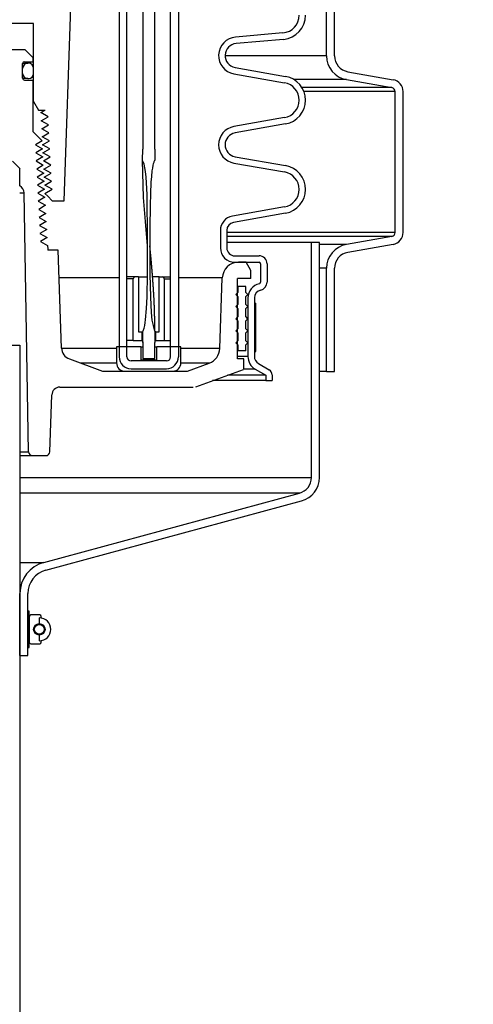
# Model space of a CAD drawing. Extents: x -169 to 2224, y 0 to 2796.
# Tile 351 of 530: x 1802 to 1809, y 955 to 970. Entities that reach past the tile are written whole.
import ezdxf

# ---------------------------------------------------------------- set-up
doc = ezdxf.new("R2010")
doc.units = 0
doc.header["$MEASUREMENT"] = 0
doc.header["$PDSIZE"] = 1
doc.layers.get('DEFPOINTS').update_dxf_attribs({"linetype": 'CONTINUOUS'})
for name, color, linetype in [('DIM', 3, 'CONTINUOUS'), ('GALV-4', 4, 'CONTINUOUS'), ('PEAGRAVEL-HATCH', 3, 'CONTINUOUS'), ('SPILL-BUCKET', 1, 'CONTINUOUS')]:
    doc.layers.add(name, color=color, linetype=linetype)
doc.styles.add('SIMPLEX', font='simplex')
doc.dimstyles.new('DIM64', dxfattribs={"dimscale": 64, "dimtxt": 0.09375, "dimasz": 0.09375, "dimexe": 0.0625, "dimexo": 0.0625, "dimgap": 0.046875, "dimtad": 1, "dimdec": 4, "dimzin": 3, "dimdsep": 46, "dimlunit": 4, "dimtxsty": 'SIMPLEX', "dimcen": 0, "dimclrd": 256, "dimclre": 256, "dimclrt": 256, "dimadec": 0, "dimazin": 0, "dimtfac": 1, "dimtdec": 4, "dimtmove": 0, "dimatfit": 3, "dimfxl": 1, "dimfrac": 2, "dimtolj": 1, "dimtzin": 0, "dimarcsym": 0})

# ---------------------------------------------------------------- blocks, each defined once
blk = doc.blocks.new('*D48')
at = {"layer": 'DEFPOINTS', "color": 0, "transparency": 16777216}
for p in [(2031.773, 978.296), (1368.547, 978.015), (2031.773, 700.523)]:
    blk.add_point(p, dxfattribs=at)
at = {"layer": 'DIM', "lineweight": -2, "transparency": 16777216}
for p, q in [((2031.773, 974.296), (2031.773, 696.523)), ((1368.547, 974.015), (1368.547, 696.523)), ((1374.547, 700.523), (2025.773, 700.523))]:
    blk.add_line(p, q, dxfattribs=at)
at = {"layer": 'DIM', "transparency": 16777216}
for points in [[(1374.547, 701.523), (1374.547, 699.523), (1368.547, 700.523)], [(2025.773, 701.523), (2025.773, 699.523), (2031.773, 700.523)]]:
    blk.add_solid(points, dxfattribs=at)
at = {"layer": 'DIM', "transparency": 16777216, "insert": (1700.16, 708.095), "char_height": 6, "attachment_point": 5, "style": 'SIMPLEX'}
blk.add_mtext('\\A1;55\'-3 1/4" (F.V. TANK SLAB)', dxfattribs=at)

msp = doc.modelspace()

# ---------------------------------------------------------------- hatches: boundary and pattern name
at = {"layer": 'PEAGRAVEL-HATCH'}
h = msp.add_hatch(dxfattribs=at)
h.set_pattern_fill('AR-SAND', color=256, scale=7.5, style=0)
h.set_pattern_definition([(37.5, (-449.559, -23.038), (-0.47245, 14.45118), [0, -11.4, 0, -12.75, 0, -12.1875]), (7.5, (-449.56, -23.038), (13.27333, 21.1661), [0, -6.15, 0, -10.275, 0, -3.9375]), (327.5, (-458.784, -23.038), (23.356064, 0.04244), [0, -3.75, 0, -13.5, 0, -17.625]), (317.5, (-458.784, -23.038), (22.54595, 6.58257), [0, -1.875, 0, -8.85, 0, -10.125])])
h.paths.add_polyline_path([(1831.85008, 960.77417), (1831.72517, 960.77417), (1831.64773, 961.9639), (1827.2807, 963.30442), (1826.96904, 965.17741), (1826.9106, 966.93923), (1825.94798, 967.21283), (1825.94798, 978.01471), (1809.49818, 978.01471), (1809.49818, 967.17774), (1808.48645, 966.93926), (1808.428, 965.17744), (1808.11635, 963.30445), (1803.74932, 961.96392), (1803.54696, 960.7742), (1803.55309, 935.26579), (1831.95127, 935.26579)])
h.paths.add_polyline_path([(1831.95138, 934.26579), (1803.5575, 934.26579), (1803.5575, 916.52321), (1803.83411, 916.52328), (1804.48331, 915.87408), (1805.94774, 915.52328), (1806.94774, 917.52328), (1811.94774, 917.52328), (1812.94774, 915.52328), (1822.44774, 915.52328), (1823.44774, 917.52328), (1828.44774, 917.52328), (1829.44774, 915.52327), (1830.92327, 915.69867), (1831.61961, 917.52328), (1831.25837, 923.08613), (1831.95262, 923.08616)])

# ---------------------------------------------------------------- linework, layer by layer
at = {"layer": 'GALV-4', "color": 1}
msp.add_lwpolyline([(1801.78477, 964.77028), (1801.79613, 916.52328), (1797.09935, 916.52328), (1797.08798, 964.77028)], close=True, dxfattribs=at)
at = {"layer": 'SPILL-BUCKET', "color": 8, "linetype": 'Continuous'}
for p, q in [((1803.69116, 976.05443), (1803.69054, 967.81007)), ((1803.87853, 967.81007), (1803.87853, 976.05443)), ((1803.68928, 967.65514), (1803.68994, 967.70229)), ((1803.68994, 967.70229), (1803.69036, 967.74944)), ((1803.69036, 967.74944), (1803.6905, 967.77976)), ((1803.6905, 967.77976), (1803.69054, 967.81007)), ((1803.87789, 967.81007), (1803.87853, 967.81007)), ((1803.87789, 967.81007), (1803.8779, 967.80178)), ((1803.8779, 967.80178), (1803.87792, 967.7935)), ((1803.87792, 967.7935), (1803.87799, 967.77693)), ((1803.87799, 967.77693), (1803.8781, 967.76036)), ((1803.8781, 967.76036), (1803.87824, 967.74379)), ((1803.87824, 967.74379), (1803.87838, 967.72722)), ((1803.87838, 967.72722), (1803.87849, 967.71065)), ((1803.87849, 967.71065), (1803.87864, 967.69408)), ((1803.87864, 967.69408), (1803.8796, 967.66877)), ((1803.68885, 967.63157), (1803.68907, 967.64335)), ((1803.71102, 967.57679), (1803.68885, 967.63157)), ((1803.7055, 967.06058), (1803.68902, 967.63114)), ((1803.68907, 967.64335), (1803.68928, 967.65514)), ((1803.72517, 967.51943), (1803.71102, 967.57679)), ((1803.84953, 967.56061), (1803.84067, 967.51705)), ((1803.85508, 967.58221), (1803.84953, 967.56061)), ((1803.86183, 967.60348), (1803.85508, 967.58221)), ((1803.86596, 967.61385), (1803.86183, 967.60348)), ((1803.87041, 967.62409), (1803.86596, 967.61385)), ((1803.87242, 967.6293), (1803.87041, 967.62409)), ((1803.87447, 967.6345), (1803.87242, 967.6293)), ((1803.87626, 967.63645), (1803.87447, 967.6345)), ((1803.87832, 967.6382), (1803.87626, 967.63645)), ((1803.87932, 967.6407), (1803.87832, 967.6382)), ((1803.87956, 967.64348), (1803.87932, 967.6407)), ((1803.8796, 967.66877), (1803.87956, 967.64348)), ((1803.73459, 967.46111), (1803.72517, 967.51943)), ((1803.7444, 967.37345), (1803.73459, 967.46111)), ((1803.82477, 967.38455), (1803.81869, 967.2957)), ((1803.83406, 967.47308), (1803.82477, 967.38455)), ((1803.84067, 967.51705), (1803.83406, 967.47308)), ((1803.75074, 967.28537), (1803.7444, 967.37345)), ((1803.7583, 967.10878), (1803.75074, 967.28537)), ((1803.81869, 967.2957), (1803.81063, 967.11784)), ((1803.76197, 966.932), (1803.7583, 967.10878)), ((1803.81063, 967.11784), (1803.80585, 966.93983)), ((1803.73221, 966.68584), (1803.7055, 967.06058)), ((1803.76603, 966.57842), (1803.76197, 966.932)), ((1803.80585, 966.93983), (1803.80198, 966.5837)), ((1803.76674, 966.3111), (1803.73221, 966.68584)), ((1803.76652, 966.22483), (1803.76603, 966.57842)), ((1803.80198, 966.5837), (1803.8015, 966.22753)), ((1803.76533, 965.87122), (1803.76652, 966.22483)), ((1803.76681, 966.3104), (1803.76674, 966.3111)), ((1803.8015, 966.22753), (1803.80311, 965.87137)), ((1803.80172, 966.31272), (1803.80172, 966.31274)), ((1803.80173, 966.31263), (1803.80172, 966.31272)), ((1803.80173, 966.3125), (1803.80173, 966.31263)), ((1803.80174, 966.31231), (1803.80173, 966.3125)), ((1803.80175, 966.31206), (1803.80174, 966.31231)), ((1803.80176, 966.31184), (1803.80175, 966.31206)), ((1803.80178, 966.31158), (1803.80176, 966.31184)), ((1803.80179, 966.31129), (1803.80178, 966.31158)), ((1803.80181, 966.31096), (1803.80179, 966.31129)), ((1803.80182, 966.31061), (1803.80181, 966.31096)), ((1803.80184, 966.31021), (1803.80182, 966.31061)), ((1803.80186, 966.30983), (1803.80184, 966.31021)), ((1803.80189, 966.30939), (1803.80186, 966.30983)), ((1803.80192, 966.3089), (1803.80189, 966.30939)), ((1803.80195, 966.30835), (1803.80192, 966.3089)), ((1803.80197, 966.30806), (1803.80195, 966.30835)), ((1803.80198, 966.30776), (1803.80197, 966.30806)), ((1803.802, 966.30747), (1803.80198, 966.30776)), ((1803.80211, 966.30662), (1803.802, 966.30751)), ((1803.80212, 966.30627), (1803.802, 966.30748)), ((1803.80202, 966.30717), (1803.802, 966.30747)), ((1803.80204, 966.30686), (1803.80202, 966.30717)), ((1803.80206, 966.30656), (1803.80204, 966.30686)), ((1803.80208, 966.30626), (1803.80206, 966.30656)), ((1803.8021, 966.30602), (1803.80208, 966.30626)), ((1803.80211, 966.30585), (1803.8021, 966.30602)), ((1803.80221, 966.30567), (1803.80211, 966.30662)), ((1803.80211, 966.30577), (1803.80211, 966.30585)), ((1803.80221, 966.30531), (1803.80212, 966.30627)), ((1803.80232, 966.30471), (1803.80221, 966.30567)), ((1803.8023, 966.30435), (1803.80221, 966.30531)), ((1803.80237, 966.30364), (1803.8023, 966.30435)), ((1803.80245, 966.30351), (1803.80232, 966.30471)), ((1803.80244, 966.30295), (1803.80237, 966.30364)), ((1803.8025, 966.30236), (1803.80244, 966.30295)), ((1803.80258, 966.3023), (1803.80245, 966.30351)), ((1803.80256, 966.30179), (1803.8025, 966.30236)), ((1803.80261, 966.30122), (1803.80256, 966.30179)), ((1803.80273, 966.30083), (1803.80258, 966.3023)), ((1803.80267, 966.30066), (1803.80261, 966.30122)), ((1803.80271, 966.30029), (1803.80267, 966.30066)), ((1803.80275, 966.29993), (1803.80271, 966.30029)), ((1803.80289, 966.29937), (1803.80273, 966.30083)), ((1803.80276, 966.29979), (1803.80275, 966.29993)), ((1803.80278, 966.29967), (1803.80276, 966.29979)), ((1803.80278, 966.29963), (1803.80278, 966.29967)), ((1803.80278, 966.29959), (1803.80278, 966.29963)), ((1803.80279, 966.29956), (1803.80278, 966.29959)), ((1803.80306, 966.29761), (1803.80289, 966.29937)), ((1803.80324, 966.29585), (1803.80306, 966.29761)), ((1803.80344, 966.29382), (1803.80324, 966.29585)), ((1803.80364, 966.29179), (1803.80344, 966.29382)), ((1803.80386, 966.28951), (1803.80364, 966.29179)), ((1803.80408, 966.28723), (1803.80386, 966.28951)), ((1803.8043, 966.28493), (1803.80408, 966.28723)), ((1803.80453, 966.28264), (1803.8043, 966.28493)), ((1803.80507, 966.27702), (1803.80453, 966.28264)), ((1803.80561, 966.2714), (1803.80507, 966.27702)), ((1803.80612, 966.26611), (1803.80561, 966.2714)), ((1803.80662, 966.26082), (1803.80612, 966.26611)), ((1803.80706, 966.2563), (1803.80662, 966.26082)), ((1803.80749, 966.25178), (1803.80706, 966.2563)), ((1803.8079, 966.24753), (1803.80749, 966.25178)), ((1803.8083, 966.24328), (1803.8079, 966.24753)), ((1803.80868, 966.2393), (1803.8083, 966.24328)), ((1803.80906, 966.23533), (1803.80868, 966.2393)), ((1803.80941, 966.23163), (1803.80906, 966.23533)), ((1803.80976, 966.22792), (1803.80941, 966.23163)), ((1803.81009, 966.22449), (1803.80976, 966.22792)), ((1803.81041, 966.22106), (1803.81009, 966.22449)), ((1803.81058, 966.21929), (1803.81041, 966.22106)), ((1803.81075, 966.21752), (1803.81058, 966.21929)), ((1803.81091, 966.21583), (1803.81075, 966.21752)), ((1803.81107, 966.21414), (1803.81091, 966.21583)), ((1803.81121, 966.2126), (1803.81107, 966.21414)), ((1803.81136, 966.21106), (1803.81121, 966.2126)), ((1803.81148, 966.20973), (1803.81136, 966.21106)), ((1803.81161, 966.2084), (1803.81148, 966.20973)), ((1803.81172, 966.20725), (1803.81161, 966.2084)), ((1803.81183, 966.20611), (1803.81172, 966.20725)), ((1803.81191, 966.20518), (1803.81183, 966.20611)), ((1803.812, 966.20425), (1803.81191, 966.20518)), ((1803.81207, 966.20354), (1803.812, 966.20425)), ((1803.81213, 966.20283), (1803.81207, 966.20354)), ((1803.81218, 966.20233), (1803.81213, 966.20283)), ((1803.81223, 966.20183), (1803.81218, 966.20233)), ((1803.81228, 966.20127), (1803.81223, 966.20183)), ((1803.81233, 966.2007), (1803.81228, 966.20127)), ((1803.81242, 966.19983), (1803.81233, 966.2007)), ((1803.8125, 966.19895), (1803.81242, 966.19983)), ((1803.81261, 966.19775), (1803.8125, 966.19895)), ((1803.81272, 966.19656), (1803.81261, 966.19775)), ((1803.81285, 966.19516), (1803.81272, 966.19656)), ((1803.81299, 966.19375), (1803.81285, 966.19516)), ((1803.81312, 966.19236), (1803.81299, 966.19375)), ((1803.81325, 966.19098), (1803.81312, 966.19236)), ((1803.81338, 966.18961), (1803.81325, 966.19098)), ((1803.8135, 966.18824), (1803.81338, 966.18961)), ((1803.81389, 966.18405), (1803.8135, 966.18824)), ((1803.81429, 966.17986), (1803.81389, 966.18405)), ((1803.81466, 966.17589), (1803.81429, 966.17986)), ((1803.81502, 966.17193), (1803.81466, 966.17589)), ((1803.8153, 966.16897), (1803.81502, 966.17193)), ((1803.81558, 966.166), (1803.8153, 966.16897)), ((1803.81587, 966.16283), (1803.81558, 966.166)), ((1803.81616, 966.15965), (1803.81587, 966.16283)), ((1803.81648, 966.15625), (1803.81616, 966.15965)), ((1803.81679, 966.15286), (1803.81648, 966.15625)), ((1803.81713, 966.14924), (1803.81679, 966.15286)), ((1803.81746, 966.14562), (1803.81713, 966.14924)), ((1803.81781, 966.14179), (1803.81746, 966.14562)), ((1803.81817, 966.13795), (1803.81781, 966.14179)), ((1803.81862, 966.13306), (1803.81817, 966.13795)), ((1803.81906, 966.12816), (1803.81862, 966.13306)), ((1803.81954, 966.12295), (1803.81906, 966.12816)), ((1803.82002, 966.11774), (1803.81954, 966.12295)), ((1803.82052, 966.11222), (1803.82002, 966.11774)), ((1803.82102, 966.10669), (1803.82052, 966.11222)), ((1803.82155, 966.10085), (1803.82102, 966.10669)), ((1803.82208, 966.095), (1803.82155, 966.10085)), ((1803.82263, 966.08884), (1803.82208, 966.095)), ((1803.82318, 966.08268), (1803.82263, 966.08884)), ((1803.82371, 966.07681), (1803.82318, 966.08268)), ((1803.82423, 966.07093), (1803.82371, 966.07681)), ((1803.82477, 966.06491), (1803.82423, 966.07093)), ((1803.8253, 966.05888), (1803.82477, 966.06491)), ((1803.82582, 966.05304), (1803.8253, 966.05888)), ((1803.82633, 966.04719), (1803.82582, 966.05304)), ((1803.82683, 966.04155), (1803.82633, 966.04719)), ((1803.82732, 966.03591), (1803.82683, 966.04155)), ((1803.82779, 966.03047), (1803.82732, 966.03591)), ((1803.82827, 966.02502), (1803.82779, 966.03047)), ((1803.82872, 966.01978), (1803.82827, 966.02502)), ((1803.82918, 966.01454), (1803.82872, 966.01978)), ((1803.82961, 966.0095), (1803.82918, 966.01454)), ((1803.7582, 965.51774), (1803.76533, 965.87122)), ((1803.80311, 965.87137), (1803.81031, 965.5153)), ((1803.83005, 966.00446), (1803.82961, 966.0095)), ((1803.83062, 965.99774), (1803.83005, 966.00446)), ((1803.83119, 965.99102), (1803.83062, 965.99774)), ((1803.83173, 965.98469), (1803.83119, 965.99102)), ((1803.83227, 965.97836), (1803.83173, 965.98469)), ((1803.83277, 965.97243), (1803.83227, 965.97836)), ((1803.83327, 965.9665), (1803.83277, 965.97243)), ((1803.83373, 965.96096), (1803.83327, 965.9665)), ((1803.83419, 965.95542), (1803.83373, 965.96096)), ((1803.83462, 965.95027), (1803.83419, 965.95542)), ((1803.83504, 965.94513), (1803.83462, 965.95027)), ((1803.83532, 965.94176), (1803.83504, 965.94513)), ((1803.8356, 965.93839), (1803.83532, 965.94176)), ((1803.83587, 965.93507), (1803.8356, 965.93839)), ((1803.83615, 965.93176), (1803.83587, 965.93507)), ((1803.83643, 965.92826), (1803.83615, 965.93176)), ((1803.83672, 965.92476), (1803.83643, 965.92826)), ((1803.83702, 965.92108), (1803.83672, 965.92476)), ((1803.83732, 965.91739), (1803.83702, 965.92108)), ((1803.83772, 965.91243), (1803.83732, 965.91739)), ((1803.83812, 965.90746), (1803.83772, 965.91243)), ((1803.83854, 965.9022), (1803.83812, 965.90746)), ((1803.83896, 965.89693), (1803.83854, 965.9022)), ((1803.83941, 965.89135), (1803.83896, 965.89693)), ((1803.83985, 965.88578), (1803.83941, 965.89135)), ((1803.84032, 965.8799), (1803.83985, 965.88578)), ((1803.84078, 965.87402), (1803.84032, 965.8799)), ((1803.84123, 965.86825), (1803.84078, 965.87402)), ((1803.84168, 965.86247), (1803.84123, 965.86825)), ((1803.84215, 965.85643), (1803.84168, 965.86247)), ((1803.84262, 965.85039), (1803.84215, 965.85643)), ((1803.84311, 965.84408), (1803.84262, 965.85039)), ((1803.84359, 965.83777), (1803.84311, 965.84408)), ((1803.8441, 965.8312), (1803.84359, 965.83777)), ((1803.8446, 965.82462), (1803.8441, 965.8312)), ((1803.84512, 965.81778), (1803.8446, 965.82462)), ((1803.84564, 965.81094), (1803.84512, 965.81778)), ((1803.84617, 965.80385), (1803.84564, 965.81094)), ((1803.8467, 965.79676), (1803.84617, 965.80385)), ((1803.84727, 965.7892), (1803.8467, 965.79676)), ((1803.84783, 965.78165), (1803.84727, 965.7892)), ((1803.84836, 965.77446), (1803.84783, 965.78165)), ((1803.84888, 965.76728), (1803.84836, 965.77446)), ((1803.84938, 965.76046), (1803.84888, 965.76728)), ((1803.84988, 965.75364), (1803.84938, 965.76046)), ((1803.85035, 965.74719), (1803.84988, 965.75364)), ((1803.85081, 965.74074), (1803.85035, 965.74719)), ((1803.85125, 965.73466), (1803.85081, 965.74074)), ((1803.85169, 965.72858), (1803.85125, 965.73466)), ((1803.8521, 965.72287), (1803.85169, 965.72858)), ((1803.8525, 965.71716), (1803.8521, 965.72287)), ((1803.85288, 965.71181), (1803.8525, 965.71716)), ((1803.85326, 965.70647), (1803.85288, 965.71181)), ((1803.85348, 965.70336), (1803.85326, 965.70647)), ((1803.85369, 965.70025), (1803.85348, 965.70336)), ((1803.8539, 965.69728), (1803.85369, 965.70025)), ((1803.85411, 965.69431), (1803.8539, 965.69728)), ((1803.85431, 965.69148), (1803.85411, 965.69431)), ((1803.8545, 965.68865), (1803.85431, 965.69148)), ((1803.85469, 965.68597), (1803.8545, 965.68865)), ((1803.85487, 965.68328), (1803.85469, 965.68597)), ((1803.85504, 965.68082), (1803.85487, 965.68328)), ((1803.85521, 965.67836), (1803.85504, 965.68082)), ((1803.85535, 965.67631), (1803.85521, 965.67836)), ((1803.85549, 965.67425), (1803.85535, 965.67631)), ((1803.85562, 965.67243), (1803.85549, 965.67425)), ((1803.85574, 965.6706), (1803.85562, 965.67243)), ((1803.85585, 965.66901), (1803.85574, 965.6706)), ((1803.85596, 965.66742), (1803.85585, 965.66901)), ((1803.85603, 965.6664), (1803.85596, 965.66742)), ((1803.8561, 965.66539), (1803.85603, 965.6664)), ((1803.85614, 965.66478), (1803.8561, 965.66539)), ((1803.85618, 965.66418), (1803.85614, 965.66478)), ((1803.85621, 965.66367), (1803.85618, 965.66418)), ((1803.85625, 965.66315), (1803.85621, 965.66367)), ((1803.8563, 965.66241), (1803.85625, 965.66315)), ((1803.85635, 965.66168), (1803.8563, 965.66241)), ((1803.85641, 965.66073), (1803.85635, 965.66168)), ((1803.85648, 965.65978), (1803.85641, 965.66073)), ((1803.85658, 965.65826), (1803.85648, 965.65978)), ((1803.85668, 965.65673), (1803.85658, 965.65826)), ((1803.85681, 965.65485), (1803.85668, 965.65673)), ((1803.85693, 965.65297), (1803.85681, 965.65485)), ((1803.85708, 965.65073), (1803.85693, 965.65297)), ((1803.85723, 965.64849), (1803.85708, 965.65073)), ((1803.8574, 965.6459), (1803.85723, 965.64849)), ((1803.85757, 965.64332), (1803.8574, 965.6459)), ((1803.85777, 965.64037), (1803.85757, 965.64332)), ((1803.85796, 965.63743), (1803.85777, 965.64037)), ((1803.85818, 965.63414), (1803.85796, 965.63743)), ((1803.85839, 965.63084), (1803.85818, 965.63414)), ((1803.85863, 965.62719), (1803.85839, 965.63084)), ((1803.85887, 965.62354), (1803.85863, 965.62719)), ((1803.85912, 965.61962), (1803.85887, 965.62354)), ((1803.85937, 965.6157), (1803.85912, 965.61962)), ((1803.85964, 965.61144), (1803.85937, 965.6157)), ((1803.85991, 965.60718), (1803.85964, 965.61144)), ((1803.8602, 965.60263), (1803.85991, 965.60718)), ((1803.86048, 965.59808), (1803.8602, 965.60263)), ((1803.86076, 965.59358), (1803.86048, 965.59808)), ((1803.86104, 965.58907), (1803.86076, 965.59358)), ((1803.86149, 965.58163), (1803.86104, 965.58907)), ((1803.86194, 965.57419), (1803.86149, 965.58163)), ((1803.86237, 965.56702), (1803.86194, 965.57419)), ((1803.86279, 965.55985), (1803.86237, 965.56702)), ((1803.86319, 965.55295), (1803.86279, 965.55985)), ((1803.86359, 965.54605), (1803.86319, 965.55295)), ((1803.75055, 965.3411), (1803.7582, 965.51774)), ((1803.81031, 965.5153), (1803.81442, 965.39662)), ((1803.86403, 965.53825), (1803.86359, 965.54605)), ((1803.86447, 965.53045), (1803.86403, 965.53825)), ((1803.86487, 965.52302), (1803.86447, 965.53045)), ((1803.86528, 965.51559), (1803.86487, 965.52302)), ((1803.86566, 965.50854), (1803.86528, 965.51559)), ((1803.86603, 965.50148), (1803.86566, 965.50854)), ((1803.86637, 965.4948), (1803.86603, 965.50148)), ((1803.86671, 965.48813), (1803.86637, 965.4948)), ((1803.86703, 965.48182), (1803.86671, 965.48813)), ((1803.86735, 965.47552), (1803.86703, 965.48182)), ((1803.86758, 965.47078), (1803.86735, 965.47552)), ((1803.86781, 965.46603), (1803.86758, 965.47078)), ((1803.86803, 965.46149), (1803.86781, 965.46603)), ((1803.86825, 965.45694), (1803.86803, 965.46149)), ((1803.86846, 965.45232), (1803.86825, 965.45694)), ((1803.86868, 965.44771), (1803.86846, 965.45232)), ((1803.8689, 965.44295), (1803.86868, 965.44771)), ((1803.86911, 965.43821), (1803.8689, 965.44295)), ((1803.86933, 965.43333), (1803.86911, 965.43821)), ((1803.86955, 965.42845), (1803.86933, 965.43333)), ((1803.86977, 965.42343), (1803.86955, 965.42845)), ((1803.86999, 965.41842), (1803.86977, 965.42343)), ((1803.8702, 965.41328), (1803.86999, 965.41842)), ((1803.87042, 965.40814), (1803.8702, 965.41328)), ((1803.87064, 965.40286), (1803.87042, 965.40814)), ((1803.87085, 965.39759), (1803.87064, 965.40286)), ((1803.73592, 965.16504), (1803.75055, 965.3411)), ((1803.81442, 965.39662), (1803.82151, 965.27815)), ((1803.82151, 965.27815), (1803.83431, 965.16022)), ((1803.87107, 965.39218), (1803.87085, 965.39759)), ((1803.87129, 965.38678), (1803.87107, 965.39218)), ((1803.8715, 965.38124), (1803.87129, 965.38678)), ((1803.87171, 965.3757), (1803.8715, 965.38124)), ((1803.87192, 965.37011), (1803.87171, 965.3757)), ((1803.87213, 965.36452), (1803.87192, 965.37011)), ((1803.87232, 965.35923), (1803.87213, 965.36452)), ((1803.87251, 965.35394), (1803.87232, 965.35923)), ((1803.87268, 965.34899), (1803.87251, 965.35394)), ((1803.87285, 965.34404), (1803.87268, 965.34899)), ((1803.87301, 965.33943), (1803.87285, 965.34404)), ((1803.87316, 965.33482), (1803.87301, 965.33943)), ((1803.8733, 965.33056), (1803.87316, 965.33482)), ((1803.87344, 965.32629), (1803.8733, 965.33056)), ((1803.87356, 965.32237), (1803.87344, 965.32629)), ((1803.87369, 965.31844), (1803.87356, 965.32237)), ((1803.87377, 965.31592), (1803.87369, 965.31844)), ((1803.87384, 965.3134), (1803.87377, 965.31592)), ((1803.87393, 965.31072), (1803.87384, 965.3134)), ((1803.87401, 965.30803), (1803.87393, 965.31072)), ((1803.87409, 965.30519), (1803.87401, 965.30803)), ((1803.87418, 965.30235), (1803.87409, 965.30519)), ((1803.87422, 965.30094), (1803.87418, 965.30235)), ((1803.87426, 965.29953), (1803.87422, 965.30094)), ((1803.8743, 965.29817), (1803.87426, 965.29953)), ((1803.87434, 965.29682), (1803.8743, 965.29817)), ((1803.87438, 965.2956), (1803.87434, 965.29682)), ((1803.87441, 965.29437), (1803.87438, 965.2956)), ((1803.87444, 965.29328), (1803.87441, 965.29437)), ((1803.87448, 965.29219), (1803.87444, 965.29328)), ((1803.8745, 965.29129), (1803.87448, 965.29219)), ((1803.87453, 965.2904), (1803.8745, 965.29129)), ((1803.87454, 965.2898), (1803.87453, 965.2904)), ((1803.87456, 965.28921), (1803.87454, 965.2898)), ((1803.87457, 965.28871), (1803.87456, 965.28921)), ((1803.87459, 965.28822), (1803.87457, 965.28871)), ((1803.8746, 965.28762), (1803.87459, 965.28822)), ((1803.87462, 965.28703), (1803.8746, 965.28762)), ((1803.87466, 965.28556), (1803.87462, 965.28703)), ((1803.8747, 965.28409), (1803.87466, 965.28556)), ((1803.87476, 965.28223), (1803.8747, 965.28409)), ((1803.87481, 965.28037), (1803.87476, 965.28223)), ((1803.87487, 965.27813), (1803.87481, 965.28037)), ((1803.87493, 965.27589), (1803.87487, 965.27813)), ((1803.875, 965.27326), (1803.87493, 965.27589)), ((1803.87507, 965.27063), (1803.875, 965.27326)), ((1803.87514, 965.2681), (1803.87507, 965.27063)), ((1803.87521, 965.26557), (1803.87514, 965.2681)), ((1803.87528, 965.26277), (1803.87521, 965.26557)), ((1803.87535, 965.25998), (1803.87528, 965.26277)), ((1803.87543, 965.25706), (1803.87535, 965.25998)), ((1803.8755, 965.25413), (1803.87543, 965.25706)), ((1803.87557, 965.25113), (1803.8755, 965.25413)), ((1803.87565, 965.24813), (1803.87557, 965.25113)), ((1803.87572, 965.24505), (1803.87565, 965.24813)), ((1803.7221, 965.07762), (1803.73, 965.12121)), ((1803.73, 965.12121), (1803.73592, 965.16504)), ((1803.83431, 965.16022), (1803.84137, 965.11623)), ((1803.84137, 965.11623), (1803.85059, 965.07266)), ((1803.8758, 965.24197), (1803.87572, 965.24505)), ((1803.87587, 965.23881), (1803.8758, 965.24197)), ((1803.87595, 965.23565), (1803.87587, 965.23881)), ((1803.87612, 965.22841), (1803.87595, 965.23565)), ((1803.87628, 965.22116), (1803.87612, 965.22841)), ((1803.87645, 965.21354), (1803.87628, 965.22116)), ((1803.87661, 965.20591), (1803.87645, 965.21354)), ((1803.87678, 965.1979), (1803.87661, 965.20591)), ((1803.87694, 965.18989), (1803.87678, 965.1979)), ((1803.87705, 965.18459), (1803.87694, 965.18989)), ((1803.87715, 965.17929), (1803.87705, 965.18459)), ((1803.87726, 965.17384), (1803.87715, 965.17929)), ((1803.87736, 965.16839), (1803.87726, 965.17384)), ((1803.87746, 965.16278), (1803.87736, 965.16839)), ((1803.87756, 965.15717), (1803.87746, 965.16278)), ((1803.87766, 965.15141), (1803.87756, 965.15717)), ((1803.87776, 965.14564), (1803.87766, 965.15141)), ((1803.87786, 965.13973), (1803.87776, 965.14564)), ((1803.87795, 965.13381), (1803.87786, 965.13973)), ((1803.87805, 965.1279), (1803.87795, 965.13381)), ((1803.87813, 965.12199), (1803.87805, 965.1279)), ((1803.87823, 965.11521), (1803.87813, 965.12199)), ((1803.87833, 965.10843), (1803.87823, 965.11521)), ((1803.87842, 965.10197), (1803.87833, 965.10843)), ((1803.8785, 965.09552), (1803.87842, 965.10197)), ((1803.87858, 965.0894), (1803.8785, 965.09552)), ((1803.68905, 964.97223), (1803.69111, 964.98309)), ((1803.68914, 964.96079), (1803.68905, 964.97223)), ((1803.68905, 964.97074), (1803.68905, 964.97031)), ((1803.68905, 964.97031), (1803.68905, 964.96989)), ((1803.68905, 964.96989), (1803.68905, 964.96842)), ((1803.68905, 964.96842), (1803.68905, 964.96696)), ((1803.68905, 964.96696), (1803.68905, 964.96528)), ((1803.68905, 964.96528), (1803.68905, 964.9636)), ((1803.68905, 964.9636), (1803.68905, 964.9617)), ((1803.68905, 964.9617), (1803.68905, 964.9598)), ((1803.68905, 964.9598), (1803.68905, 964.95768)), ((1803.68905, 964.95768), (1803.68905, 964.95556)), ((1803.68905, 964.95556), (1803.68905, 964.95283)), ((1803.68905, 964.95283), (1803.68906, 964.95011)), ((1803.68906, 964.95011), (1803.68906, 964.94703)), ((1803.68906, 964.94703), (1803.68907, 964.94396)), ((1803.68907, 964.94396), (1803.68907, 964.94054)), ((1803.68939, 964.94936), (1803.68914, 964.96079)), ((1803.68981, 964.92649), (1803.68939, 964.94936)), ((1803.69111, 964.98309), (1803.69573, 964.99316)), ((1803.69573, 964.99316), (1803.71183, 965.03438)), ((1803.71183, 965.03438), (1803.7221, 965.07762)), ((1803.85059, 965.07266), (1803.85623, 965.05113)), ((1803.85623, 965.05113), (1803.86281, 965.02985)), ((1803.86281, 965.02985), (1803.86656, 965.01933)), ((1803.86656, 965.01933), (1803.87085, 965.00901)), ((1803.87085, 965.00901), (1803.87613, 964.99892)), ((1803.87613, 964.99892), (1803.87928, 964.98844)), ((1803.87923, 964.94445), (1803.87827, 964.9003)), ((1803.87865, 965.08328), (1803.87858, 965.0894)), ((1803.87872, 965.07749), (1803.87865, 965.08328)), ((1803.87878, 965.0717), (1803.87872, 965.07749)), ((1803.87889, 965.06079), (1803.87884, 965.06625)), ((1803.87895, 965.05536), (1803.87889, 965.06079)), ((1803.87899, 965.04994), (1803.87895, 965.05536)), ((1803.87904, 965.04489), (1803.87899, 965.04994)), ((1803.87908, 965.03984), (1803.87904, 965.04489)), ((1803.87912, 965.03516), (1803.87908, 965.03984)), ((1803.87915, 965.03048), (1803.87912, 965.03516)), ((1803.87918, 965.02617), (1803.87915, 965.03048)), ((1803.87921, 965.02187), (1803.87918, 965.02617)), ((1803.87923, 965.01793), (1803.87921, 965.02187)), ((1803.87925, 965.014), (1803.87923, 965.01793)), ((1803.87928, 964.98844), (1803.87923, 964.94445)), ((1803.87927, 965.01044), (1803.87925, 965.014)), ((1803.87929, 965.00688), (1803.87927, 965.01044)), ((1803.8793, 965.00386), (1803.87929, 965.00688)), ((1803.87931, 965.00084), (1803.8793, 965.00386)), ((1803.87932, 964.99813), (1803.87931, 965.00084)), ((1803.87933, 964.99543), (1803.87932, 964.99813)), ((1803.87934, 964.99305), (1803.87933, 964.99543)), ((1803.87933, 964.98655), (1803.87934, 964.98861)), ((1803.87933, 964.98586), (1803.87933, 964.98655)), ((1803.87934, 964.99067), (1803.87934, 964.99305)), ((1803.87934, 964.98861), (1803.87934, 964.99067)), ((1803.68907, 964.94054), (1803.68908, 964.93712)), ((1803.68908, 964.93712), (1803.6891, 964.93336)), ((1803.6891, 964.93336), (1803.68911, 964.92959)), ((1803.68911, 964.92959), (1803.68912, 964.92548)), ((1803.68912, 964.92548), (1803.68914, 964.92137)), ((1803.68914, 964.92137), (1803.68916, 964.91692)), ((1803.68916, 964.91692), (1803.68919, 964.91247)), ((1803.68919, 964.91247), (1803.68921, 964.90767)), ((1803.68921, 964.90767), (1803.68925, 964.90287)), ((1803.68925, 964.90287), (1803.68928, 964.89773)), ((1803.68928, 964.89773), (1803.68932, 964.89258)), ((1803.68932, 964.89258), (1803.68937, 964.88682)), ((1803.68937, 964.88682), (1803.68942, 964.88106)), ((1803.68942, 964.88106), (1803.68948, 964.87493)), ((1803.68948, 964.87493), (1803.68954, 964.86879)), ((1803.68954, 964.86879), (1803.68961, 964.86227)), ((1803.68961, 964.86227), (1803.68969, 964.85576)), ((1803.68969, 964.85576), (1803.68977, 964.84886)), ((1803.69008, 964.90361), (1803.68981, 964.92649)), ((1803.68986, 964.84197), (1803.68997, 964.83469)), ((1803.68997, 964.83469), (1803.69008, 964.82742)), ((1803.69044, 964.85787), (1803.69008, 964.90361)), ((1803.69008, 964.82742), (1803.6902, 964.81977)), ((1803.6902, 964.81977), (1803.69033, 964.81212)), ((1803.69057, 964.81212), (1803.69044, 964.85787)), ((1803.69057, 964.81212), (1803.69054, 964.81212)), ((1803.69054, 964.81212), (1803.69054, 964.56229)), ((1803.878, 964.85621), (1803.87791, 964.81212)), ((1803.87791, 964.56229), (1803.87791, 964.81212)), ((1803.87827, 964.9003), (1803.878, 964.85621)), ((1803.69054, 964.56229), (1803.87791, 964.56229))]:
    msp.add_line(p, q, dxfattribs=at)
at = {"layer": 'SPILL-BUCKET', "color": 1, "linetype": 'Continuous'}
for p, q in [((1803.32454, 975.8974), (1803.32454, 964.59012)), ((1803.44446, 964.59012), (1803.44446, 975.8974)), ((1804.124, 964.59012), (1804.124, 975.8974)), ((1804.24391, 975.8974), (1804.24391, 964.59012)), ((1806.54172, 969.25598), (1806.54172, 970.45981)), ((1806.66663, 969.25598), (1806.66663, 970.45981)), ((1802.46965, 967.00939), (1802.58322, 970.26153)), ((1801.99795, 969.75752), (1801.44883, 969.75752)), ((1801.99795, 968.54991), (1801.99795, 969.75752)), ((1805.86677, 969.61121), (1805.13075, 969.54682)), ((1805.87548, 969.51166), (1805.13946, 969.44727)), ((1801.86654, 969.35129), (1797.00786, 969.35129)), ((1801.99145, 969.22638), (1801.86654, 969.35129)), ((1801.99145, 969.16392), (1801.99145, 969.22638)), ((1801.82707, 968.9081), (1801.82707, 969.13644)), ((1801.82771, 969.14219), (1801.87221, 969.14219)), ((1801.85455, 969.16392), (1801.99145, 969.16392)), ((1801.87221, 969.14219), (1801.89905, 969.14219)), ((1801.89905, 969.14219), (1801.90801, 969.14219)), ((1801.918, 969.14219), (1801.90801, 969.14219)), ((1805.12325, 969.07608), (1805.9079, 968.93773)), ((1801.82782, 969.06224), (1801.82706, 969.06224)), ((1801.82707, 968.98229), (1801.82782, 968.98229)), ((1801.82807, 969.06224), (1801.82782, 969.06224)), ((1801.82782, 968.98229), (1801.82807, 968.98229)), ((1801.82807, 968.98229), (1801.82807, 969.06224)), ((1801.99795, 968.98229), (1801.99795, 969.06224)), ((1805.1059, 968.97767), (1805.89054, 968.83932)), ((1806.87308, 969.00994), (1807.57669, 968.88588)), ((1801.87219, 968.90235), (1801.82765, 968.90235)), ((1801.85455, 968.88062), (1801.99145, 968.88062)), ((1801.89904, 968.90235), (1801.87219, 968.90235)), ((1801.90801, 968.90235), (1801.89904, 968.90235)), ((1801.90801, 968.90235), (1801.918, 968.90235)), ((1801.99145, 968.07534), (1801.99145, 968.88062)), ((1806.85139, 968.88692), (1807.55501, 968.76286)), ((1807.60662, 966.5175), (1807.60662, 968.70135)), ((1807.73153, 966.5175), (1807.73153, 968.70135)), ((1801.99147, 968.54991), (1801.99633, 968.54991)), ((1801.99633, 968.54991), (1801.99795, 968.54991)), ((1801.99795, 968.54991), (1802.07602, 968.41468)), ((1802.07602, 968.41468), (1802.1771, 968.41468)), ((1802.11072, 968.37515), (1802.1771, 968.41468)), ((1802.22242, 968.31269), (1802.11072, 968.37515)), ((1802.11733, 968.25023), (1802.22242, 968.31269)), ((1802.2293, 968.18778), (1802.11733, 968.25023)), ((1802.12395, 968.12532), (1802.2293, 968.18778)), ((1805.89054, 968.29804), (1805.1059, 968.15969)), ((1805.9079, 968.19963), (1805.12325, 968.06128)), ((1802.12884, 967.93795), (1801.99145, 968.07534)), ((1802.23619, 968.06286), (1802.12395, 968.12532)), ((1802.13056, 968.00041), (1802.23619, 968.06286)), ((1802.24307, 967.93795), (1802.13056, 968.00041)), ((1802.12884, 967.93795), (1802.02723, 967.87549)), ((1802.02723, 967.87549), (1802.13539, 967.81303)), ((1802.13718, 967.87549), (1802.24307, 967.93795)), ((1802.24995, 967.81303), (1802.13718, 967.87549)), ((1802.13539, 967.81303), (1802.03353, 967.75058)), ((1802.03353, 967.75058), (1802.14194, 967.68812)), ((1802.14379, 967.75058), (1802.24995, 967.81303)), ((1802.25684, 967.68812), (1802.14379, 967.75058)), ((1805.12325, 967.69222), (1805.9079, 967.55387)), ((1801.66801, 967.62511), (1801.78874, 967.50438)), ((1802.14194, 967.68812), (1802.03982, 967.62566)), ((1802.03982, 967.62566), (1802.14848, 967.5632)), ((1802.14848, 967.5632), (1802.04611, 967.50075)), ((1802.15041, 967.62566), (1802.25684, 967.68812)), ((1802.26372, 967.5632), (1802.15041, 967.62566)), ((1802.15702, 967.50075), (1802.26372, 967.5632)), ((1805.1059, 967.59381), (1805.89054, 967.45546)), ((1801.78559, 967.23945), (1801.78559, 967.50438)), ((1802.04611, 967.50075), (1802.15503, 967.43829)), ((1802.15503, 967.43829), (1802.0524, 967.37583)), ((1802.2706, 967.43829), (1802.15702, 967.50075)), ((1802.16364, 967.37583), (1802.2706, 967.43829)), ((1802.0524, 967.37583), (1802.16158, 967.31337)), ((1802.16158, 967.31337), (1802.05869, 967.25092)), ((1802.05869, 967.25092), (1802.16812, 967.18846)), ((1802.27749, 967.31337), (1802.16364, 967.37583)), ((1802.17026, 967.25092), (1802.27749, 967.31337)), ((1802.28437, 967.18846), (1802.17026, 967.25092)), ((1801.921, 963.11879), (1801.85095, 967.13182)), ((1802.16812, 967.18846), (1802.06498, 967.126)), ((1802.06498, 967.126), (1802.17467, 967.06355)), ((1802.17338, 967.12398), (1802.28437, 967.18846)), ((1802.17338, 967.12398), (1802.21652, 967.08084)), ((1802.21652, 967.08084), (1802.28796, 967.00939)), ((1802.17467, 967.06355), (1802.07127, 967.00109)), ((1802.07127, 967.00109), (1802.18122, 966.93863)), ((1802.18122, 966.93863), (1802.07757, 966.87617)), ((1802.28796, 967.00939), (1802.46965, 967.00939)), ((1802.07757, 966.87617), (1802.18776, 966.81372)), ((1802.18776, 966.81372), (1802.08386, 966.75126)), ((1805.89054, 966.91418), (1805.08177, 966.77158)), ((1805.9079, 966.81577), (1805.09912, 966.67316)), ((1802.08386, 966.75126), (1802.19431, 966.6888)), ((1802.19431, 966.6888), (1802.09015, 966.62634)), ((1802.09015, 966.62634), (1802.20086, 966.56389)), ((1802.20086, 966.56389), (1802.09644, 966.50143)), ((1802.09644, 966.50143), (1802.2074, 966.43897)), ((1804.89597, 966.55015), (1804.89597, 966.28022)), ((1804.9959, 966.55015), (1804.9959, 966.28022)), ((1802.2074, 966.43897), (1802.10273, 966.37652)), ((1802.10273, 966.37652), (1802.21395, 966.31406)), ((1807.55501, 966.456), (1806.85139, 966.33193)), ((1807.57669, 966.33298), (1806.87308, 966.20891)), ((1802.21395, 966.31406), (1802.2168, 966.25961)), ((1802.2168, 966.25961), (1802.2168, 966.24404)), ((1802.3773, 966.24404), (1802.2168, 966.24404)), ((1802.43033, 964.72558), (1802.3773, 966.24404)), ((1805.12081, 966.1553), (1805.49556, 966.1553)), ((1805.12081, 966.05537), (1805.49556, 966.05537)), ((1805.29852, 966.05537), (1805.1747, 966.05537)), ((1805.37064, 965.93046), (1805.29852, 966.05537)), ((1805.52054, 966.03039), (1805.52054, 965.74654)), ((1805.62047, 966.03039), (1805.62047, 965.74654)), ((1805.37064, 965.80554), (1805.37064, 965.93046)), ((1806.54172, 964.36165), (1806.54172, 965.96288)), ((1806.66663, 964.36165), (1806.66663, 965.96288)), ((1804.88675, 964.71835), (1804.92502, 965.81426)), ((1805.37064, 965.80554), (1805.15979, 965.80554)), ((1805.15979, 964.5564), (1805.15979, 965.80554)), ((1805.32318, 965.50229), (1805.32318, 964.59387)), ((1805.42311, 965.50229), (1805.42311, 964.59387)), ((1803.65931, 964.74377), (1803.28457, 964.74377)), ((1803.28457, 964.74377), (1803.28457, 964.49394)), ((1803.65931, 964.74377), (1803.65931, 964.54078)), ((1804.28389, 964.74377), (1803.90914, 964.74377)), ((1803.90914, 964.54078), (1803.90914, 964.74377)), ((1804.28389, 964.49394), (1804.28389, 964.74377)), ((1802.5535, 964.55605), (1803.06735, 964.36902)), ((1804.05904, 964.52517), (1803.50942, 964.52517)), ((1803.65931, 964.54078), (1803.90914, 964.54078)), ((1804.38382, 964.36902), (1804.72252, 964.4923)), ((1805.26134, 964.5564), (1805.15979, 964.5564)), ((1805.26134, 964.39818), (1805.26134, 964.5564)), ((1805.48557, 964.48569), (1805.65183, 964.3897)), ((1803.06735, 964.36902), (1804.38382, 964.36902)), ((1803.40948, 964.36902), (1804.15897, 964.36902)), ((1803.50942, 964.40525), (1804.05904, 964.40525)), ((1804.51689, 964.12673), (1805.25435, 964.39514)), ((1805.4356, 964.39915), (1805.59861, 964.30503)), ((1806.54172, 964.36165), (1806.66663, 964.36165)), ((1805.59861, 964.30503), (1805.59861, 964.22112)), ((1805.59861, 964.22112), (1805.69854, 964.22112)), ((1805.69854, 964.30878), (1805.69854, 964.22112)), ((1802.40549, 964.11919), (1804.47417, 964.11919)), ((1802.24989, 963.1177), (1802.28065, 963.99864)), ((1801.98345, 963.05742), (1802.18746, 963.05742))]:
    msp.add_line(p, q, dxfattribs=at)
at = {"layer": 'SPILL-BUCKET', "color": 7}
for p, q in [((1806.54172, 969.25598), (1804.96848, 969.25598)), ((1806.85139, 968.88692), (1806.0407, 968.88692)), ((1807.55501, 968.76286), (1806.16334, 968.76286)), ((1807.60662, 968.70135), (1806.1933, 968.70135)), ((1801.78559, 967.13182), (1801.85095, 967.13182)), ((1807.60662, 966.5175), (1804.9959, 966.5175)), ((1807.55501, 966.456), (1804.9959, 966.456)), ((1806.3075, 966.36028), (1804.9959, 966.36028)), ((1806.85139, 966.33193), (1806.43242, 966.33193)), ((1806.54172, 965.96288), (1806.43242, 965.96288)), ((1803.32454, 965.81426), (1802.39227, 965.81426)), ((1803.57437, 965.82805), (1803.44446, 965.82805)), ((1803.54439, 965.79807), (1803.44446, 965.79807)), ((1803.54439, 964.84372), (1803.54439, 965.79807)), ((1803.62434, 965.82805), (1803.57437, 965.82805)), ((1803.62434, 965.82805), (1803.62434, 964.97863)), ((1803.62434, 965.82805), (1803.76446, 965.82805)), ((1803.94412, 965.82805), (1803.84434, 965.82805)), ((1803.94412, 964.97863), (1803.94412, 965.82805)), ((1803.94412, 965.82805), (1803.99436, 965.82805)), ((1803.99436, 965.82805), (1804.124, 965.82805)), ((1804.02406, 965.79807), (1804.124, 965.79807)), ((1804.02407, 965.79807), (1804.02407, 964.84372)), ((1804.92502, 965.81426), (1804.24388, 965.81426)), ((1803.62434, 964.97863), (1803.6749, 964.97863)), ((1803.6749, 964.97863), (1803.6749, 964.84372)), ((1803.6749, 964.97863), (1803.68906, 964.97863)), ((1803.89355, 964.97863), (1803.87927, 964.97864)), ((1803.89355, 964.97863), (1803.94412, 964.97863)), ((1803.89355, 964.84372), (1803.89355, 964.97863)), ((1803.54439, 964.84372), (1803.44446, 964.84372)), ((1803.54439, 964.84372), (1803.6749, 964.84372)), ((1803.6749, 964.84372), (1803.69048, 964.84372)), ((1803.89355, 964.84372), (1803.87798, 964.84375)), ((1803.89355, 964.84372), (1804.02407, 964.84372)), ((1804.02407, 964.84372), (1804.124, 964.84372)), ((1803.28457, 964.71835), (1802.43058, 964.71835)), ((1804.88675, 964.71835), (1804.28389, 964.71835)), ((1805.16828, 964.68131), (1805.15979, 964.68131)), ((1803.28457, 964.4923), (1802.72865, 964.4923)), ((1804.72252, 964.4923), (1804.28389, 964.4923)), ((1805.32318, 964.59387), (1805.15979, 964.59387)), ((1805.4356, 964.39915), (1805.26134, 964.39915)), ((1806.54172, 964.36165), (1806.43242, 964.36165)), ((1805.59861, 964.22112), (1804.77622, 964.22112)), ((1805.59861, 964.30503), (1805.00678, 964.30503)), ((1801.78559, 963.11879), (1801.921, 963.11879)), ((1801.78559, 963.05742), (1801.98345, 963.05742)), ((1801.78559, 962.71679), (1806.3075, 962.71679)), ((1806.12233, 962.47547), (1801.78559, 962.47547)), ((1801.78559, 961.40263), (1802.15593, 961.40263))]:
    msp.add_line(p, q, dxfattribs=at)
at = {"layer": 'SPILL-BUCKET', "linetype": 'Continuous'}
for p, q in [((1806.43242, 966.36028), (1806.3075, 966.36028)), ((1806.3075, 962.71679), (1806.3075, 966.36028)), ((1806.43242, 962.71679), (1806.43242, 966.36028)), ((1802.15593, 961.40264), (1806.12234, 962.47547)), ((1802.18826, 961.28197), (1806.15466, 962.35481)), ((1801.78559, 959.95841), (1801.78559, 960.92)), ((1801.91051, 959.95841), (1801.91051, 960.92)), ((1801.78559, 959.95841), (1801.91051, 959.95841))]:
    msp.add_line(p, q, dxfattribs=at)
at = {"layer": 'SPILL-BUCKET', "color": 7, "linetype": 'Continuous'}
for p, q in [((1805.16828, 965.58694), (1805.13706, 965.55571)), ((1805.13706, 965.55571), (1805.16828, 965.52448)), ((1805.15981, 965.68063), (1805.16616, 965.68063)), ((1805.15981, 965.58694), (1805.16616, 965.58694)), ((1805.16616, 965.68063), (1805.16828, 965.68063)), ((1805.16616, 965.58694), (1805.16828, 965.58694)), ((1805.16828, 965.68063), (1805.16828, 965.58694)), ((1805.2932, 965.68063), (1805.16828, 965.68063)), ((1805.2932, 965.58694), (1805.2932, 965.68063)), ((1805.32443, 965.55571), (1805.2932, 965.58694)), ((1805.2932, 965.52448), (1805.32443, 965.55571)), ((1805.16828, 965.39957), (1805.13706, 965.36834)), ((1805.15981, 965.52448), (1805.16616, 965.52448)), ((1805.15981, 965.39957), (1805.16616, 965.39957)), ((1805.16616, 965.52448), (1805.16828, 965.52448)), ((1805.16616, 965.39957), (1805.16828, 965.39957)), ((1805.16828, 965.52448), (1805.16828, 965.39957)), ((1805.2932, 965.39957), (1805.2932, 965.52448)), ((1805.32443, 965.36834), (1805.2932, 965.39957)), ((1805.42311, 965.42342), (1805.42311, 964.67393)), ((1805.42311, 965.42342), (1805.44809, 965.42342)), ((1805.44809, 964.67393), (1805.44809, 965.42342)), ((1805.13706, 965.36834), (1805.16828, 965.33711)), ((1805.15981, 965.33711), (1805.16616, 965.33711)), ((1805.16616, 965.33711), (1805.16828, 965.33711)), ((1805.16828, 965.33711), (1805.16828, 965.2122)), ((1805.2932, 965.33711), (1805.32443, 965.36834)), ((1805.2932, 965.2122), (1805.2932, 965.33711)), ((1805.16828, 965.2122), (1805.13706, 965.18097)), ((1805.13706, 965.18097), (1805.16828, 965.14974)), ((1805.15981, 965.2122), (1805.16616, 965.2122)), ((1805.15981, 965.14974), (1805.16616, 965.14974)), ((1805.16616, 965.2122), (1805.16828, 965.2122)), ((1805.16616, 965.14974), (1805.16828, 965.14974)), ((1805.16828, 965.14974), (1805.16828, 965.02483)), ((1805.32443, 965.18097), (1805.2932, 965.2122)), ((1805.2932, 965.14974), (1805.32443, 965.18097)), ((1805.2932, 965.02483), (1805.2932, 965.14974)), ((1805.16828, 965.02483), (1805.13706, 964.9936)), ((1805.13706, 964.9936), (1805.16828, 964.96237)), ((1805.15981, 965.02483), (1805.16616, 965.02483)), ((1805.15981, 964.96237), (1805.16616, 964.96237)), ((1805.16616, 965.02483), (1805.16828, 965.02483)), ((1805.16616, 964.96237), (1805.16828, 964.96237)), ((1805.16828, 964.96237), (1805.16828, 964.83745)), ((1805.32443, 964.9936), (1805.2932, 965.02483)), ((1805.2932, 964.96237), (1805.32443, 964.9936)), ((1805.2932, 964.83745), (1805.2932, 964.96237)), ((1805.16828, 964.83745), (1805.13706, 964.80622)), ((1805.13706, 964.80622), (1805.16828, 964.775)), ((1805.15981, 964.83745), (1805.16616, 964.83745)), ((1805.16616, 964.83745), (1805.16828, 964.83745)), ((1805.32443, 964.80622), (1805.2932, 964.83745)), ((1805.2932, 964.775), (1805.32443, 964.80622)), ((1803.65931, 964.74377), (1803.66738, 964.74377)), ((1803.66738, 964.74377), (1803.69054, 964.74377)), ((1803.87798, 964.74377), (1803.90109, 964.74377)), ((1803.90109, 964.74377), (1803.90914, 964.74377)), ((1805.15981, 964.775), (1805.16616, 964.775)), ((1805.16616, 964.775), (1805.16828, 964.775)), ((1805.16828, 964.775), (1805.16828, 964.68131)), ((1805.2932, 964.68131), (1805.16828, 964.68131)), ((1805.2932, 964.68131), (1805.2932, 964.775)), ((1805.42311, 964.67393), (1805.44809, 964.67393)), ((1801.91051, 960.08332), (1801.91051, 960.64544)), ((1801.9305, 960.64544), (1801.91051, 960.64544)), ((1801.9305, 960.08332), (1801.9305, 960.64544)), ((1801.9305, 960.56326), (1801.9305, 960.1655)), ((1802.09225, 960.58713), (1801.95437, 960.58713)), ((1802.08642, 960.54258), (1802.08642, 960.45348)), ((1802.11612, 960.54926), (1802.11612, 960.56326)), ((1802.08642, 960.27528), (1802.08642, 960.18618)), ((1801.91051, 960.08332), (1801.9305, 960.08332)), ((1801.95437, 960.14163), (1802.09225, 960.14163)), ((1802.11612, 960.1655), (1802.11612, 960.1795))]:
    msp.add_line(p, q, dxfattribs=at)
for radius in [0.0891, 0.07722]:
    msp.add_circle((1802.08642, 960.36438), radius, dxfattribs=at)
at = {"layer": 'SPILL-BUCKET', "color": 1, "linetype": 'Continuous'}
for centre, radius, start, end in [((1805.84282, 969.88498), 0.27481, 275, 0), ((1805.84282, 969.88498), 0.37474, 275, 0), ((1805.15579, 969.26061), 0.2873, 95, 260), ((1805.15579, 969.26061), 0.18737, 95, 260), ((1806.91646, 969.25598), 0.37474, 180, 260), ((1806.91646, 969.25598), 0.24983, 180, 260.000001), ((1801.85455, 969.13644), 0.02748, 90, 180), ((1801.90801, 969.06224), 0.07995, 90, 180), ((1801.918, 969.06224), 0.07995, 0, 90), ((1801.90801, 968.98229), 0.07995, 180, 270), ((1801.918, 968.98229), 0.07995, 270, 0), ((1805.84282, 968.56868), 0.37474, 280, 80), ((1801.85455, 968.9081), 0.02748, 180, 270), ((1805.84282, 968.56868), 0.27481, 280, 80), ((1807.54416, 968.70135), 0.06246, 0, 80.000001), ((1807.54416, 968.70135), 0.18737, 0, 80), ((1805.15579, 967.87675), 0.2873, 100, 260), ((1805.15579, 967.87675), 0.18737, 100, 260), ((1805.84282, 967.18482), 0.37474, 280, 80), ((1805.84282, 967.18482), 0.27481, 280, 80), ((1801.72606, 967.12964), 0.12491, 1, 61.535395), ((1805.12081, 966.55015), 0.22485, 100, 180), ((1805.12081, 966.55015), 0.12491, 99.999999, 180), ((1807.54416, 966.5175), 0.06246, 279.999999, 0), ((1807.54416, 966.5175), 0.18737, 280, 0), ((1806.91646, 965.96288), 0.37474, 100, 180), ((1805.12081, 966.28022), 0.22485, 180, 270), ((1805.12081, 966.28022), 0.12491, 180, 270), ((1806.91646, 965.96288), 0.24983, 99.999999, 180), ((1805.1747, 965.80554), 0.24983, 90, 178), ((1805.49556, 966.03039), 0.12491, 0, 90), ((1805.49556, 966.03039), 0.02498, 0, 90), ((1805.54802, 965.50229), 0.22485, 102.122352, 180), ((1805.49556, 965.74654), 0.02498, 282.122353, 0), ((1805.49556, 965.74654), 0.12491, 282.122352, 0), ((1805.54802, 965.50229), 0.12491, 102.122352, 180), ((1802.61759, 964.73212), 0.18737, 182, 250), ((1804.63708, 964.72707), 0.24983, 290.000001, 358), ((1803.40948, 964.49394), 0.12491, 180, 270), ((1803.50942, 964.59012), 0.18487, 180, 270), ((1803.50942, 964.59012), 0.06496, 180, 270), ((1804.05904, 964.59012), 0.06496, 270, 0), ((1804.05904, 964.59012), 0.18487, 270, 0), ((1804.15897, 964.49394), 0.12491, 270, 0), ((1805.54802, 964.59387), 0.22485, 180, 240), ((1805.54802, 964.59387), 0.12491, 180, 240), ((1805.60511, 964.30878), 0.09344, 0, 60.000001), ((1802.40549, 963.99428), 0.12491, 90, 178), ((1801.98345, 963.11988), 0.06246, 181, 270), ((1802.18746, 963.11988), 0.06246, 270, 358)]:
    msp.add_arc(centre, radius, start, end, dxfattribs=at)
at = {"layer": 'SPILL-BUCKET', "color": 7}
for centre, start, end in [((1803.57437, 965.79807), 90, 180), ((1803.99409, 965.79807), 0, 90)]:
    msp.add_arc(centre, 0.02998, start, end, dxfattribs=at)
at = {"layer": 'SPILL-BUCKET', "linetype": 'Continuous'}
for centre, radius, start, end in [((1806.05767, 962.71679), 0.24983, 285, 0), ((1806.05767, 962.71679), 0.37474, 284.999999, 0), ((1802.28525, 960.92), 0.49966, 105, 180), ((1802.28525, 960.92), 0.37474, 104.999999, 180)]:
    msp.add_arc(centre, radius, start, end, dxfattribs=at)
at = {"layer": 'SPILL-BUCKET', "color": 7, "linetype": 'Continuous'}
for centre, radius, start, end in [((1801.95437, 960.56326), 0.02387, 89.999959, 179.999959), ((1802.08642, 960.36438), 0.1782, 269.999959, 89.999959), ((1802.09225, 960.56326), 0.02387, 359.999959, 89.999959), ((1802.12726, 960.54926), 0.01114, 179.999959, 257.544166), ((1801.95437, 960.1655), 0.02387, 179.999959, 269.999959), ((1802.09225, 960.1655), 0.02387, 269.999959, 359.999959), ((1802.12726, 960.1795), 0.01114, 102.455752, 179.999959)]:
    msp.add_arc(centre, radius, start, end, dxfattribs=at)

# ---------------------------------------------------------------- dimensions: what is measured, and where the dimension line sits
at = {"layer": 'DIM'}
dim = msp.add_linear_dim(base=(2031.77254, 700.52328), p1=(1368.54722, 978.01471), p2=(2031.77254, 978.29596), angle=0, text='<> (F.V. TANK SLAB)', dimstyle='DIM64', dxfattribs=at)
dim.commit()
dim.dimension.update_dxf_attribs({"geometry": '*D48', "text_midpoint": (1700.15988, 708.09471)})

doc.saveas('drawing.dxf')
